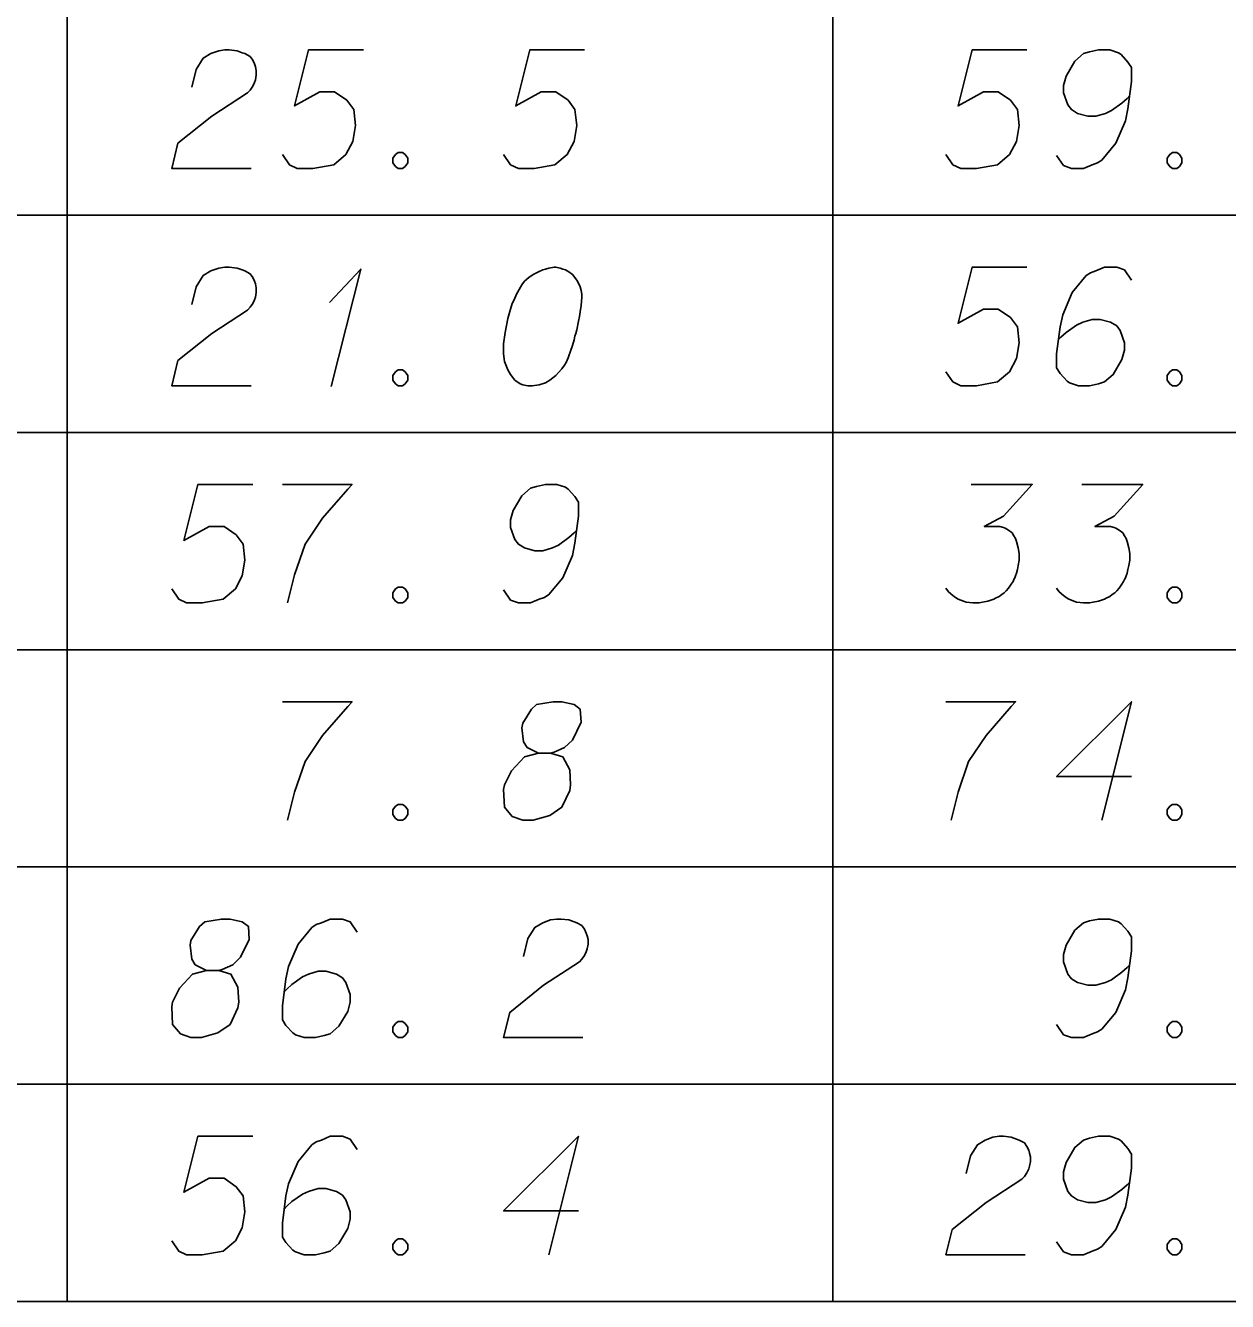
# Model space of a CAD drawing. Extents: x 2074207 to 2076812, y 516372 to 523312.
# Drawn here: x 2076524.4 to 2076573.1, y 519496.2 to 519547.9 of the extents above; entities that cross this region are included whole.
import ezdxf

# ---------------------------------------------------------------- set-up
doc = ezdxf.new("R2010")
doc.units = 0
for name, color, linetype in [('Prop DirtTable_ Soil Test Results - Outline (Major)', 7, 'Continuous'), ('Prop DirtTable_ Soil Test Results - Outline (Minor)', 7, 'Continuous'), ('Prop DirtTable_ Soil Test Results - Tx (Sample Data)', 7, 'Continuous')]:
    doc.layers.add(name, color=color, linetype=linetype)

msp = doc.modelspace()

# ---------------------------------------------------------------- linework, layer by layer
at = {"layer": 'Prop DirtTable_ Soil Test Results - Outline (Major)'}
msp.add_line((2076260.609, 519496.2), (2076811.903, 519496.2), dxfattribs=at)
at = {"layer": 'Prop DirtTable_ Soil Test Results - Outline (Minor)'}
for p, q in [((2076526.074, 519549), (2076526.074, 519540.2)), ((2076557.094, 519549), (2076557.094, 519540.2)), ((2076260.609, 519540.2), (2076811.903, 519540.2)), ((2076260.609, 519540.2), (2076811.903, 519540.2)), ((2076526.074, 519540.2), (2076526.074, 519531.4)), ((2076557.094, 519540.2), (2076557.094, 519531.4)), ((2076260.609, 519531.4), (2076811.903, 519531.4)), ((2076260.609, 519531.4), (2076811.903, 519531.4)), ((2076526.074, 519531.4), (2076526.074, 519522.6)), ((2076557.094, 519531.4), (2076557.094, 519522.6)), ((2076260.609, 519522.6), (2076811.903, 519522.6)), ((2076260.609, 519522.6), (2076811.903, 519522.6)), ((2076526.074, 519522.6), (2076526.074, 519513.8)), ((2076557.094, 519522.6), (2076557.094, 519513.8)), ((2076260.609, 519513.8), (2076811.903, 519513.8)), ((2076260.609, 519513.8), (2076811.903, 519513.8)), ((2076526.074, 519513.8), (2076526.074, 519505)), ((2076557.094, 519513.8), (2076557.094, 519505)), ((2076260.609, 519505), (2076811.903, 519505)), ((2076260.609, 519505), (2076811.903, 519505)), ((2076526.074, 519505), (2076526.074, 519496.2)), ((2076557.094, 519505), (2076557.094, 519496.2)), ((2076260.609, 519496.2), (2076811.903, 519496.2))]:
    msp.add_line(p, q, dxfattribs=at)
at = {"layer": 'Prop DirtTable_ Soil Test Results - Tx (Sample Data)'}
for points in [[(2076531.127, 519545.379), (2076531.303, 519546.097), (2076531.586, 519546.551), (2076531.903, 519546.74), (2076532.22, 519546.853), (2076532.467, 519546.891), (2076532.644, 519546.891), (2076532.961, 519546.853), (2076533.173, 519546.778), (2076533.279, 519546.74), (2076533.49, 519546.626), (2076533.596, 519546.475), (2076533.667, 519546.324), (2076533.702, 519546.211), (2076533.737, 519546.059), (2076533.737, 519545.87), (2076533.702, 519545.681), (2076533.667, 519545.568), (2076533.596, 519545.417), (2076533.49, 519545.266), (2076533.385, 519545.152), (2076531.938, 519544.207), (2076530.563, 519543.111), (2076530.316, 519542.091), (2076533.526, 519542.091)], [(2076538.076, 519546.891), (2076535.854, 519546.891), (2076535.289, 519544.623), (2076536.312, 519545.19), (2076536.912, 519545.19), (2076537.406, 519544.85), (2076537.688, 519544.472), (2076537.759, 519543.83), (2076537.653, 519543.187), (2076537.371, 519542.658), (2076536.877, 519542.242), (2076536.03, 519542.091), (2076535.395, 519542.091), (2076535.078, 519542.242), (2076534.796, 519542.658)], [(2076547.036, 519546.891), (2076544.814, 519546.891), (2076544.249, 519544.623), (2076545.272, 519545.19), (2076545.872, 519545.19), (2076546.366, 519544.85), (2076546.648, 519544.472), (2076546.719, 519543.83), (2076546.613, 519543.187), (2076546.331, 519542.658), (2076545.837, 519542.242), (2076544.99, 519542.091), (2076544.355, 519542.091), (2076544.038, 519542.242), (2076543.756, 519542.658)], [(2076564.956, 519546.891), (2076562.734, 519546.891), (2076562.169, 519544.623), (2076563.192, 519545.19), (2076563.792, 519545.19), (2076564.286, 519544.85), (2076564.568, 519544.472), (2076564.639, 519543.83), (2076564.533, 519543.187), (2076564.251, 519542.658), (2076563.757, 519542.242), (2076562.91, 519542.091), (2076562.275, 519542.091), (2076561.958, 519542.242), (2076561.676, 519542.658)], [(2076566.156, 519542.62), (2076566.438, 519542.204), (2076566.755, 519542.091), (2076567.249, 519542.091), (2076567.602, 519542.242), (2076567.814, 519542.318), (2076567.99, 519542.431), (2076568.554, 519543.111), (2076568.942, 519544.018), (2076569.048, 519544.51), (2076569.189, 519545.606), (2076569.189, 519546.173), (2076569.048, 519546.4), (2076568.766, 519546.702), (2076568.66, 519546.778), (2076568.307, 519546.891), (2076567.849, 519546.891), (2076567.496, 519546.815), (2076567.249, 519546.74), (2076566.896, 519546.437), (2076566.544, 519545.833), (2076566.438, 519545.455), (2076566.438, 519545.152), (2076566.614, 519544.661), (2076566.755, 519544.472), (2076567.002, 519544.321), (2076567.426, 519544.207), (2076567.743, 519544.207), (2076568.131, 519544.321), (2076568.378, 519544.434), (2076568.801, 519544.737), (2076569.013, 519544.926), (2076569.119, 519545.039)], [(2076539.487, 519542.733), (2076539.664, 519542.733), (2076539.769, 519542.658), (2076539.875, 519542.507), (2076539.875, 519542.318), (2076539.769, 519542.167), (2076539.664, 519542.091), (2076539.487, 519542.091), (2076539.381, 519542.167), (2076539.276, 519542.318), (2076539.276, 519542.507), (2076539.381, 519542.658), (2076539.487, 519542.733)], [(2076570.847, 519542.733), (2076571.024, 519542.733), (2076571.129, 519542.658), (2076571.235, 519542.507), (2076571.235, 519542.318), (2076571.129, 519542.167), (2076571.024, 519542.091), (2076570.847, 519542.091), (2076570.741, 519542.167), (2076570.636, 519542.318), (2076570.636, 519542.507), (2076570.741, 519542.658), (2076570.847, 519542.733)], [(2076531.127, 519536.579), (2076531.303, 519537.297), (2076531.586, 519537.751), (2076531.903, 519537.94), (2076532.22, 519538.053), (2076532.467, 519538.091), (2076532.644, 519538.091), (2076532.961, 519538.053), (2076533.173, 519537.978), (2076533.279, 519537.94), (2076533.49, 519537.826), (2076533.596, 519537.675), (2076533.667, 519537.524), (2076533.702, 519537.411), (2076533.737, 519537.259), (2076533.737, 519537.07), (2076533.702, 519536.881), (2076533.667, 519536.768), (2076533.596, 519536.617), (2076533.49, 519536.466), (2076533.385, 519536.352), (2076531.938, 519535.407), (2076530.563, 519534.311), (2076530.316, 519533.291), (2076533.526, 519533.291)], [(2076545.872, 519538.091), (2076545.802, 519538.091), (2076545.59, 519538.053), (2076545.449, 519538.015), (2076545.343, 519537.978), (2076545.167, 519537.902), (2076544.955, 519537.789), (2076544.779, 519537.675), (2076544.602, 519537.524), (2076544.496, 519537.373), (2076544.391, 519537.184), (2076544.285, 519536.995), (2076544.179, 519536.768), (2076544.108, 519536.617), (2076544.038, 519536.39), (2076543.932, 519536.012), (2076543.826, 519535.445), (2076543.756, 519534.992), (2076543.756, 519534.576), (2076543.791, 519534.274), (2076543.932, 519533.933), (2076544.038, 519533.744), (2076544.214, 519533.518), (2076544.426, 519533.367), (2076544.532, 519533.329), (2076544.743, 519533.291), (2076544.92, 519533.291), (2076545.202, 519533.329), (2076545.449, 519533.404), (2076545.625, 519533.518), (2076545.872, 519533.707), (2076545.978, 519533.82), (2076546.119, 519533.971), (2076546.225, 519534.122), (2076546.295, 519534.236), (2076546.366, 519534.425), (2076546.401, 519534.5), (2076546.472, 519534.689), (2076546.542, 519534.916), (2076546.613, 519535.143), (2076546.648, 519535.294), (2076546.683, 519535.407), (2076546.719, 519535.559), (2076546.789, 519535.899), (2076546.825, 519536.088), (2076546.86, 519536.277), (2076546.895, 519536.541), (2076546.93, 519536.881), (2076546.93, 519536.995), (2076546.895, 519537.146), (2076546.86, 519537.297), (2076546.754, 519537.524), (2076546.648, 519537.675), (2076546.542, 519537.789), (2076546.401, 519537.902), (2076546.26, 519537.978), (2076546.154, 519538.015), (2076546.049, 519538.053), (2076545.872, 519538.091)], [(2076564.956, 519538.091), (2076562.734, 519538.091), (2076562.169, 519535.823), (2076563.192, 519536.39), (2076563.792, 519536.39), (2076564.286, 519536.05), (2076564.568, 519535.672), (2076564.639, 519535.03), (2076564.533, 519534.387), (2076564.251, 519533.858), (2076563.757, 519533.442), (2076562.91, 519533.291), (2076562.275, 519533.291), (2076561.958, 519533.442), (2076561.676, 519533.858)], [(2076569.189, 519537.562), (2076568.907, 519537.978), (2076568.59, 519538.091), (2076568.096, 519538.091), (2076567.743, 519537.94), (2076567.531, 519537.864), (2076567.355, 519537.751), (2076566.791, 519537.07), (2076566.403, 519536.163), (2076566.297, 519535.672), (2076566.156, 519534.576), (2076566.156, 519534.009), (2076566.297, 519533.782), (2076566.579, 519533.48), (2076566.685, 519533.404), (2076567.038, 519533.291), (2076567.496, 519533.291), (2076567.849, 519533.367), (2076568.096, 519533.442), (2076568.449, 519533.744), (2076568.801, 519534.349), (2076568.907, 519534.727), (2076568.907, 519535.03), (2076568.731, 519535.521), (2076568.59, 519535.71), (2076568.343, 519535.861), (2076567.919, 519535.974), (2076567.602, 519535.974), (2076567.214, 519535.861), (2076566.967, 519535.748), (2076566.544, 519535.445), (2076566.332, 519535.256), (2076566.226, 519535.143)], [(2076536.7, 519536.655), (2076537.97, 519538.015), (2076536.771, 519533.253)], [(2076539.487, 519533.933), (2076539.664, 519533.933), (2076539.769, 519533.858), (2076539.875, 519533.707), (2076539.875, 519533.518), (2076539.769, 519533.367), (2076539.664, 519533.291), (2076539.487, 519533.291), (2076539.381, 519533.367), (2076539.276, 519533.518), (2076539.276, 519533.707), (2076539.381, 519533.858), (2076539.487, 519533.933)], [(2076570.847, 519533.933), (2076571.024, 519533.933), (2076571.129, 519533.858), (2076571.235, 519533.707), (2076571.235, 519533.518), (2076571.129, 519533.367), (2076571.024, 519533.291), (2076570.847, 519533.291), (2076570.741, 519533.367), (2076570.636, 519533.518), (2076570.636, 519533.707), (2076570.741, 519533.858), (2076570.847, 519533.933)], [(2076533.596, 519529.291), (2076531.374, 519529.291), (2076530.809, 519527.023), (2076531.832, 519527.59), (2076532.432, 519527.59), (2076532.926, 519527.25), (2076533.208, 519526.872), (2076533.279, 519526.23), (2076533.173, 519525.587), (2076532.891, 519525.058), (2076532.397, 519524.642), (2076531.55, 519524.491), (2076530.915, 519524.491), (2076530.598, 519524.642), (2076530.316, 519525.058)], [(2076534.796, 519529.291), (2076537.618, 519529.291), (2076537.441, 519529.102), (2076536.418, 519527.93), (2076535.713, 519526.872), (2076535.289, 519525.625), (2076535.007, 519524.491)], [(2076543.756, 519525.02), (2076544.038, 519524.604), (2076544.355, 519524.491), (2076544.849, 519524.491), (2076545.202, 519524.642), (2076545.414, 519524.718), (2076545.59, 519524.831), (2076546.154, 519525.511), (2076546.542, 519526.418), (2076546.648, 519526.91), (2076546.789, 519528.006), (2076546.789, 519528.573), (2076546.648, 519528.8), (2076546.366, 519529.102), (2076546.26, 519529.178), (2076545.907, 519529.291), (2076545.449, 519529.291), (2076545.096, 519529.215), (2076544.849, 519529.14), (2076544.496, 519528.837), (2076544.144, 519528.233), (2076544.038, 519527.855), (2076544.038, 519527.552), (2076544.214, 519527.061), (2076544.355, 519526.872), (2076544.602, 519526.721), (2076545.026, 519526.607), (2076545.343, 519526.607), (2076545.731, 519526.721), (2076545.978, 519526.834), (2076546.401, 519527.137), (2076546.613, 519527.326), (2076546.719, 519527.439)], [(2076562.699, 519529.291), (2076565.168, 519529.291), (2076564.004, 519528.006), (2076563.228, 519527.59), (2076563.863, 519527.59), (2076564.004, 519527.552), (2076564.074, 519527.515), (2076564.145, 519527.477), (2076564.215, 519527.439), (2076564.357, 519527.326), (2076564.427, 519527.212), (2076564.498, 519527.099), (2076564.533, 519526.985), (2076564.603, 519526.721), (2076564.639, 519526.494), (2076564.639, 519526.381), (2076564.639, 519526.23), (2076564.603, 519526.003), (2076564.568, 519525.852), (2076564.533, 519525.7), (2076564.498, 519525.587), (2076564.462, 519525.511), (2076564.427, 519525.436), (2076564.392, 519525.36), (2076564.321, 519525.247), (2076564.215, 519525.096), (2076564.11, 519524.982), (2076564.039, 519524.907), (2076563.933, 519524.831), (2076563.827, 519524.755), (2076563.686, 519524.68), (2076563.616, 519524.642), (2076563.369, 519524.567), (2076563.157, 519524.529), (2076563.016, 519524.491), (2076562.769, 519524.491), (2076562.487, 519524.529), (2076562.381, 519524.567), (2076562.275, 519524.604), (2076562.169, 519524.642), (2076562.064, 519524.718), (2076561.958, 519524.793), (2076561.781, 519524.944), (2076561.676, 519525.096)], [(2076567.179, 519529.291), (2076569.648, 519529.291), (2076568.484, 519528.006), (2076567.708, 519527.59), (2076568.343, 519527.59), (2076568.484, 519527.552), (2076568.554, 519527.515), (2076568.625, 519527.477), (2076568.695, 519527.439), (2076568.837, 519527.326), (2076568.907, 519527.212), (2076568.978, 519527.099), (2076569.013, 519526.985), (2076569.083, 519526.721), (2076569.119, 519526.494), (2076569.119, 519526.381), (2076569.119, 519526.23), (2076569.083, 519526.003), (2076569.048, 519525.852), (2076569.013, 519525.7), (2076568.978, 519525.587), (2076568.942, 519525.511), (2076568.907, 519525.436), (2076568.872, 519525.36), (2076568.801, 519525.247), (2076568.695, 519525.096), (2076568.59, 519524.982), (2076568.519, 519524.907), (2076568.413, 519524.831), (2076568.307, 519524.755), (2076568.166, 519524.68), (2076568.096, 519524.642), (2076567.849, 519524.567), (2076567.637, 519524.529), (2076567.496, 519524.491), (2076567.249, 519524.491), (2076566.967, 519524.529), (2076566.861, 519524.567), (2076566.755, 519524.604), (2076566.649, 519524.642), (2076566.544, 519524.718), (2076566.438, 519524.793), (2076566.261, 519524.944), (2076566.156, 519525.096)], [(2076539.487, 519525.133), (2076539.664, 519525.133), (2076539.769, 519525.058), (2076539.875, 519524.907), (2076539.875, 519524.718), (2076539.769, 519524.567), (2076539.664, 519524.491), (2076539.487, 519524.491), (2076539.381, 519524.567), (2076539.276, 519524.718), (2076539.276, 519524.907), (2076539.381, 519525.058), (2076539.487, 519525.133)], [(2076570.847, 519525.133), (2076571.024, 519525.133), (2076571.129, 519525.058), (2076571.235, 519524.907), (2076571.235, 519524.718), (2076571.129, 519524.567), (2076571.024, 519524.491), (2076570.847, 519524.491), (2076570.741, 519524.567), (2076570.636, 519524.718), (2076570.636, 519524.907), (2076570.741, 519525.058), (2076570.847, 519525.133)], [(2076534.796, 519520.491), (2076537.618, 519520.491), (2076537.441, 519520.302), (2076536.418, 519519.13), (2076535.713, 519518.072), (2076535.289, 519516.825), (2076535.007, 519515.691)], [(2076545.167, 519518.412), (2076545.66, 519518.412), (2076545.802, 519518.45), (2076546.225, 519518.639), (2076546.542, 519518.941), (2076546.895, 519519.659), (2076546.86, 519520.189), (2076546.613, 519520.378), (2076546.119, 519520.491), (2076545.766, 519520.491), (2076545.096, 519520.378), (2076544.884, 519520.189), (2076544.532, 519519.622), (2076544.496, 519519.433), (2076544.567, 519518.866), (2076544.708, 519518.639), (2076545.167, 519518.412), (2076544.602, 519518.261), (2076544.073, 519517.694), (2076543.791, 519517.127), (2076543.756, 519516.938), (2076543.791, 519516.22), (2076544.108, 519515.842), (2076544.532, 519515.691), (2076544.955, 519515.691), (2076545.625, 519515.88), (2076546.119, 519516.22), (2076546.437, 519516.9), (2076546.472, 519517.127), (2076546.437, 519517.732), (2076546.154, 519518.261), (2076545.66, 519518.412)], [(2076561.676, 519520.491), (2076564.498, 519520.491), (2076564.321, 519520.302), (2076563.298, 519519.13), (2076562.593, 519518.072), (2076562.169, 519516.825), (2076561.887, 519515.691)], [(2076569.189, 519517.467), (2076566.156, 519517.467), (2076569.189, 519520.491), (2076567.99, 519515.691)], [(2076539.487, 519516.333), (2076539.664, 519516.333), (2076539.769, 519516.258), (2076539.875, 519516.107), (2076539.875, 519515.918), (2076539.769, 519515.767), (2076539.664, 519515.691), (2076539.487, 519515.691), (2076539.381, 519515.767), (2076539.276, 519515.918), (2076539.276, 519516.107), (2076539.381, 519516.258), (2076539.487, 519516.333)], [(2076570.847, 519516.333), (2076571.024, 519516.333), (2076571.129, 519516.258), (2076571.235, 519516.107), (2076571.235, 519515.918), (2076571.129, 519515.767), (2076571.024, 519515.691), (2076570.847, 519515.691), (2076570.741, 519515.767), (2076570.636, 519515.918), (2076570.636, 519516.107), (2076570.741, 519516.258), (2076570.847, 519516.333)], [(2076531.727, 519509.612), (2076532.22, 519509.612), (2076532.362, 519509.65), (2076532.785, 519509.839), (2076533.102, 519510.141), (2076533.455, 519510.859), (2076533.42, 519511.389), (2076533.173, 519511.578), (2076532.679, 519511.691), (2076532.326, 519511.691), (2076531.656, 519511.578), (2076531.444, 519511.389), (2076531.092, 519510.822), (2076531.056, 519510.633), (2076531.127, 519510.066), (2076531.268, 519509.839), (2076531.727, 519509.612), (2076531.162, 519509.461), (2076530.633, 519508.894), (2076530.351, 519508.327), (2076530.316, 519508.138), (2076530.351, 519507.42), (2076530.668, 519507.042), (2076531.092, 519506.891), (2076531.515, 519506.891), (2076532.185, 519507.08), (2076532.679, 519507.42), (2076532.997, 519508.1), (2076533.032, 519508.327), (2076532.997, 519508.932), (2076532.714, 519509.461), (2076532.22, 519509.612)], [(2076537.829, 519511.162), (2076537.547, 519511.578), (2076537.23, 519511.691), (2076536.736, 519511.691), (2076536.383, 519511.54), (2076536.171, 519511.464), (2076535.995, 519511.351), (2076535.431, 519510.67), (2076535.043, 519509.763), (2076534.937, 519509.272), (2076534.796, 519508.176), (2076534.796, 519507.609), (2076534.937, 519507.382), (2076535.219, 519507.08), (2076535.325, 519507.004), (2076535.678, 519506.891), (2076536.136, 519506.891), (2076536.489, 519506.967), (2076536.736, 519507.042), (2076537.089, 519507.344), (2076537.441, 519507.949), (2076537.547, 519508.327), (2076537.547, 519508.63), (2076537.371, 519509.121), (2076537.23, 519509.31), (2076536.983, 519509.461), (2076536.559, 519509.574), (2076536.242, 519509.574), (2076535.854, 519509.461), (2076535.607, 519509.348), (2076535.184, 519509.045), (2076534.972, 519508.856), (2076534.866, 519508.743)], [(2076544.567, 519510.179), (2076544.743, 519510.897), (2076545.026, 519511.351), (2076545.343, 519511.54), (2076545.66, 519511.653), (2076545.907, 519511.691), (2076546.084, 519511.691), (2076546.401, 519511.653), (2076546.613, 519511.578), (2076546.719, 519511.54), (2076546.93, 519511.426), (2076547.036, 519511.275), (2076547.107, 519511.124), (2076547.142, 519511.011), (2076547.177, 519510.859), (2076547.177, 519510.67), (2076547.142, 519510.481), (2076547.107, 519510.368), (2076547.036, 519510.217), (2076546.93, 519510.066), (2076546.825, 519509.952), (2076545.378, 519509.007), (2076544.003, 519507.911), (2076543.756, 519506.891), (2076546.966, 519506.891)], [(2076566.156, 519507.42), (2076566.438, 519507.004), (2076566.755, 519506.891), (2076567.249, 519506.891), (2076567.602, 519507.042), (2076567.814, 519507.118), (2076567.99, 519507.231), (2076568.554, 519507.911), (2076568.942, 519508.818), (2076569.048, 519509.31), (2076569.189, 519510.406), (2076569.189, 519510.973), (2076569.048, 519511.2), (2076568.766, 519511.502), (2076568.66, 519511.578), (2076568.307, 519511.691), (2076567.849, 519511.691), (2076567.496, 519511.615), (2076567.249, 519511.54), (2076566.896, 519511.237), (2076566.544, 519510.633), (2076566.438, 519510.255), (2076566.438, 519509.952), (2076566.614, 519509.461), (2076566.755, 519509.272), (2076567.002, 519509.121), (2076567.426, 519509.007), (2076567.743, 519509.007), (2076568.131, 519509.121), (2076568.378, 519509.234), (2076568.801, 519509.537), (2076569.013, 519509.726), (2076569.119, 519509.839)], [(2076539.487, 519507.533), (2076539.664, 519507.533), (2076539.769, 519507.458), (2076539.875, 519507.307), (2076539.875, 519507.118), (2076539.769, 519506.967), (2076539.664, 519506.891), (2076539.487, 519506.891), (2076539.381, 519506.967), (2076539.276, 519507.118), (2076539.276, 519507.307), (2076539.381, 519507.458), (2076539.487, 519507.533)], [(2076570.847, 519507.533), (2076571.024, 519507.533), (2076571.129, 519507.458), (2076571.235, 519507.307), (2076571.235, 519507.118), (2076571.129, 519506.967), (2076571.024, 519506.891), (2076570.847, 519506.891), (2076570.741, 519506.967), (2076570.636, 519507.118), (2076570.636, 519507.307), (2076570.741, 519507.458), (2076570.847, 519507.533)], [(2076533.596, 519502.891), (2076531.374, 519502.891), (2076530.809, 519500.623), (2076531.832, 519501.19), (2076532.432, 519501.19), (2076532.926, 519500.85), (2076533.208, 519500.472), (2076533.279, 519499.83), (2076533.173, 519499.187), (2076532.891, 519498.658), (2076532.397, 519498.242), (2076531.55, 519498.091), (2076530.915, 519498.091), (2076530.598, 519498.242), (2076530.316, 519498.658)], [(2076537.829, 519502.362), (2076537.547, 519502.778), (2076537.23, 519502.891), (2076536.736, 519502.891), (2076536.383, 519502.74), (2076536.171, 519502.664), (2076535.995, 519502.551), (2076535.431, 519501.87), (2076535.043, 519500.963), (2076534.937, 519500.472), (2076534.796, 519499.376), (2076534.796, 519498.809), (2076534.937, 519498.582), (2076535.219, 519498.28), (2076535.325, 519498.204), (2076535.678, 519498.091), (2076536.136, 519498.091), (2076536.489, 519498.167), (2076536.736, 519498.242), (2076537.089, 519498.544), (2076537.441, 519499.149), (2076537.547, 519499.527), (2076537.547, 519499.83), (2076537.371, 519500.321), (2076537.23, 519500.51), (2076536.983, 519500.661), (2076536.559, 519500.774), (2076536.242, 519500.774), (2076535.854, 519500.661), (2076535.607, 519500.548), (2076535.184, 519500.245), (2076534.972, 519500.056), (2076534.866, 519499.943)], [(2076546.789, 519499.867), (2076543.756, 519499.867), (2076546.789, 519502.891), (2076545.59, 519498.091)], [(2076562.487, 519501.379), (2076562.663, 519502.097), (2076562.946, 519502.551), (2076563.263, 519502.74), (2076563.58, 519502.853), (2076563.827, 519502.891), (2076564.004, 519502.891), (2076564.321, 519502.853), (2076564.533, 519502.778), (2076564.639, 519502.74), (2076564.85, 519502.626), (2076564.956, 519502.475), (2076565.027, 519502.324), (2076565.062, 519502.211), (2076565.097, 519502.059), (2076565.097, 519501.87), (2076565.062, 519501.681), (2076565.027, 519501.568), (2076564.956, 519501.417), (2076564.85, 519501.266), (2076564.745, 519501.152), (2076563.298, 519500.207), (2076561.923, 519499.111), (2076561.676, 519498.091), (2076564.886, 519498.091)], [(2076566.156, 519498.62), (2076566.438, 519498.204), (2076566.755, 519498.091), (2076567.249, 519498.091), (2076567.602, 519498.242), (2076567.814, 519498.318), (2076567.99, 519498.431), (2076568.554, 519499.111), (2076568.942, 519500.018), (2076569.048, 519500.51), (2076569.189, 519501.606), (2076569.189, 519502.173), (2076569.048, 519502.4), (2076568.766, 519502.702), (2076568.66, 519502.778), (2076568.307, 519502.891), (2076567.849, 519502.891), (2076567.496, 519502.815), (2076567.249, 519502.74), (2076566.896, 519502.437), (2076566.544, 519501.833), (2076566.438, 519501.455), (2076566.438, 519501.152), (2076566.614, 519500.661), (2076566.755, 519500.472), (2076567.002, 519500.321), (2076567.426, 519500.207), (2076567.743, 519500.207), (2076568.131, 519500.321), (2076568.378, 519500.434), (2076568.801, 519500.737), (2076569.013, 519500.926), (2076569.119, 519501.039)], [(2076539.487, 519498.733), (2076539.664, 519498.733), (2076539.769, 519498.658), (2076539.875, 519498.507), (2076539.875, 519498.318), (2076539.769, 519498.167), (2076539.664, 519498.091), (2076539.487, 519498.091), (2076539.381, 519498.167), (2076539.276, 519498.318), (2076539.276, 519498.507), (2076539.381, 519498.658), (2076539.487, 519498.733)], [(2076570.847, 519498.733), (2076571.024, 519498.733), (2076571.129, 519498.658), (2076571.235, 519498.507), (2076571.235, 519498.318), (2076571.129, 519498.167), (2076571.024, 519498.091), (2076570.847, 519498.091), (2076570.741, 519498.167), (2076570.636, 519498.318), (2076570.636, 519498.507), (2076570.741, 519498.658), (2076570.847, 519498.733)]]:
    msp.add_lwpolyline(points, dxfattribs=at)

doc.saveas('drawing.dxf')
